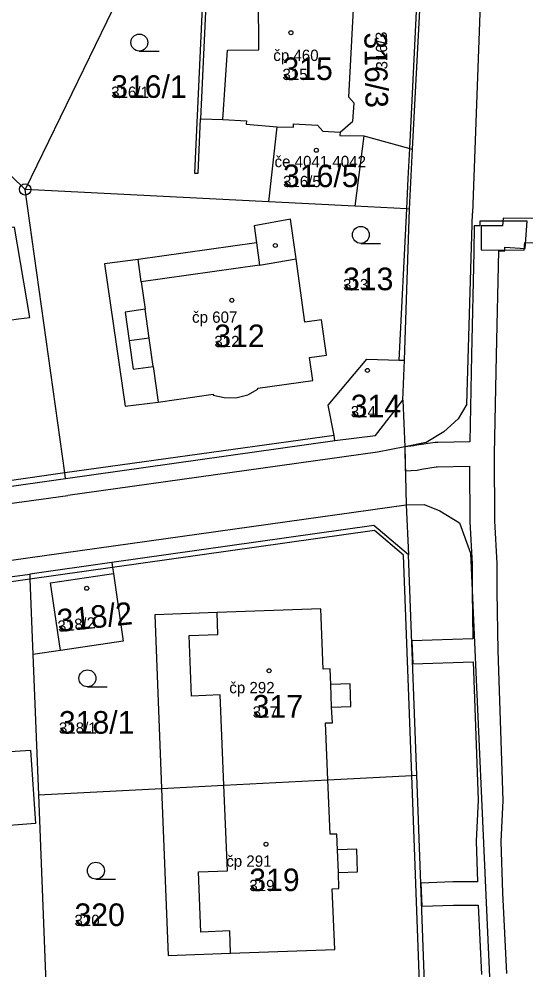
# Model space of a CAD drawing. Extents: x -763628 to -761565, y -976033 to -973833.
# Drawn here: x -762357.7 to -762312.8, y -974775.2 to -974691 of the extents above; entities that cross this region are included whole.
import ezdxf

# ---------------------------------------------------------------- set-up
doc = ezdxf.new("R2010")
doc.units = 0
for name, color, linetype in [('KN_cisla parcel 1000', 7, 'Continuous'), ('KN_cisla parcel 500', 7, 'Continuous'), ('KN_cisla popisna 500', 7, 'Continuous'), ('KN_hranice parcel', 7, 'Continuous'), ('KN_vecna bremena', 7, 'Continuous'), ('KN_vnitrni kresba parcel', 7, 'Continuous'), ('KN_znacky bodu BP', 7, 'Continuous'), ('KN_znacky budov', 7, 'Continuous'), ('KN_znacky kultur', 7, 'Continuous')]:
    doc.layers.add(name, color=color, linetype=linetype)

msp = doc.modelspace()

# ---------------------------------------------------------------- linework, layer by layer
at = {"layer": 'KN_hranice parcel'}
for p, q in [((-762346, -974683.22), (-762357.14, -974706.08)), ((-762322.81, -974702.52), (-762321.98, -974686.43)), ((-762357.14, -974706.08), (-762371.92, -974691.76)), ((-762335.54, -974707.18), (-762334.82, -974700.53)), ((-762323.09, -974707.82), (-762322.81, -974702.52)), ((-762335.54, -974707.18), (-762357.14, -974706.08)), ((-762323.54, -974721.21), (-762323.09, -974707.82)), ((-762323.66, -974724.73), (-762323.54, -974721.21)), ((-762353.56, -974731.68), (-762329.69, -974728.32)), ((-762363.15, -974733.02), (-762353.56, -974731.68)), ((-762322.43, -974757.94), (-762323.16, -974738.45)), ((-762349.47, -974739.12), (-762356.74, -974740.15)), ((-762376.61, -974742.89), (-762356.74, -974740.15)), ((-762356.46, -974747.25), (-762355.97, -974759.68)), ((-762321.65, -974778.9), (-762322.43, -974757.94)), ((-762355.97, -974759.68), (-762345.05, -974759.11)), ((-762355.97, -974759.68), (-762355.17, -974780.15))]:
    msp.add_line(p, q, dxfattribs=at)
for points in [[(-762341.15, -974683.44), (-762341.24, -974685.47), (-762342.13, -974704.64), (-762341.82, -974704.66), (-762341.6, -974699.84), (-762339.61, -974699.89), (-762337.53, -974700.02), (-762337.55, -974700.32), (-762334.82, -974700.53)], [(-762329.23, -974701.03), (-762328.09, -974700.04), (-762328, -974698.46), (-762328.47, -974697.93), (-762327.98, -974688.97), (-762327.83, -974686.13), (-762322.26, -974686.42), (-762321.98, -974686.43)], [(-762334.82, -974700.53), (-762333.36, -974700.58), (-762333.35, -974700.27), (-762331.23, -974700.4), (-762330.76, -974700.93), (-762329.23, -974701.03)], [(-762329.23, -974701.03), (-762329.25, -974701.31), (-762327.13, -974701.33), (-762323.06, -974702.45), (-762322.81, -974702.52)], [(-762353.56, -974731.68), (-762353.63, -974731.19), (-762357.14, -974706.08)], [(-762323.09, -974707.82), (-762323.32, -974707.81), (-762327.93, -974707.57), (-762335.54, -974707.18)], [(-762350.12, -974712.66), (-762348.29, -974725.28), (-762345.34, -974724.92), (-762340.49, -974724.22), (-762340.48, -974724.31), (-762339.51, -974724.52), (-762338.46, -974724.53), (-762337.4, -974724.26), (-762336.52, -974723.76), (-762336.53, -974723.68), (-762331.66, -974722.99), (-762331.94, -974720.97), (-762330.44, -974720.77), (-762330.87, -974717.64), (-762332.37, -974717.85), (-762333.14, -974712.22), (-762333.62, -974708.72), (-762336.85, -974709.31), (-762336.64, -974710.8), (-762347.14, -974712.29), (-762350.12, -974712.66)], [(-762358.81, -974721.29), (-762359.32, -974717.78), (-762357.73, -974717.55), (-762356.74, -974717.41), (-762358.09, -974709.44), (-762367.44, -974710.79), (-762367.13, -974712.91), (-762367.06, -974713.46), (-762369.18, -974713.76), (-762367.93, -974722.57), (-762358.81, -974721.29)], [(-762329.69, -974728.32), (-762329.77, -974727.88), (-762330.28, -974725.19), (-762326.85, -974721.1), (-762323.99, -974721.19), (-762323.54, -974721.21)], [(-762329.69, -974728.32), (-762326.11, -974727.88), (-762323.66, -974724.73)], [(-762323.66, -974724.73), (-762323.51, -974728.87), (-762323.38, -974734.01), (-762323.16, -974738.45)], [(-762323.16, -974738.45), (-762326.25, -974735.83), (-762349.47, -974739.12)], [(-762349.47, -974739.12), (-762349.4, -974739.56), (-762349.32, -974740.1), (-762348.45, -974746.09), (-762354.02, -974746.9), (-762356.46, -974747.25)], [(-762356.74, -974740.15), (-762356.72, -974740.6), (-762356.46, -974747.25)], [(-762330.32, -974758.35), (-762330.52, -974753.32), (-762329.92, -974753.3), (-762329.98, -974751.93), (-762328.27, -974751.86), (-762328.35, -974749.86), (-762330.06, -974749.93), (-762330.11, -974748.53), (-762330.72, -974748.55), (-762330.93, -974743.21), (-762340.12, -974743.55), (-762345.65, -974743.76), (-762345.05, -974759.11)], [(-762359.4, -974755.91), (-762356.68, -974755.72), (-762356.22, -974762.22), (-762360.11, -974762.51), (-762360.29, -974760.01)], [(-762330.32, -974758.35), (-762322.88, -974757.96), (-762322.43, -974757.94)], [(-762345.05, -974759.11), (-762339.53, -974758.83), (-762330.32, -974758.35)], [(-762345.05, -974759.11), (-762344.48, -974773.9), (-762338.93, -974773.7), (-762329.71, -974773.37), (-762329.93, -974768), (-762329.33, -974767.98), (-762329.38, -974766.56), (-762327.68, -974766.5), (-762327.76, -974764.49), (-762329.46, -974764.56), (-762329.52, -974763.16), (-762330.12, -974763.18), (-762330.32, -974758.35)]]:
    msp.add_lwpolyline(points, dxfattribs=at)
at = {"layer": 'KN_vecna bremena'}
for points in [[(-762314.47, -974775.5), (-762314.81, -974768.36), (-762314.97, -974763.82), (-762314.78, -974760.18), (-762315.24, -974746.94), (-762315.31, -974741.68), (-762315.31, -974739.19), (-762315.51, -974735.43), (-762315.54, -974729.5), (-762315.38, -974720.79), (-762315.17, -974711.53), (-762314.64, -974711.53), (-762314.64, -974711.19), (-762312.82, -974711.32), (-762312.65, -974708.89), (-762316.86, -974708.89), (-762316.86, -974709.31), (-762317.36, -974709.31), (-762317.39, -974711.61), (-762317.6, -974720.75), (-762317.74, -974728.43), (-762320.58, -974728.5), (-762320.82, -974728.49), (-762322.43, -974728.74), (-762322.7, -974728.8), (-762323.51, -974728.87), (-762323.46, -974731.01), (-762322.4, -974730.94), (-762322.03, -974730.86), (-762320.72, -974730.66), (-762320.62, -974730.66), (-762317.76, -974730.6), (-762317.73, -974735.49), (-762317.53, -974739.25), (-762317.52, -974741.74), (-762317.48, -974745.87), (-762322.88, -974746.04), (-762322.8, -974748.09), (-762317.43, -974747.92), (-762317, -974760.16), (-762317.19, -974763.8), (-762317.07, -974767.39), (-762319.23, -974767.4), (-762322.07, -974767.51), (-762322, -974769.55), (-762319.19, -974769.45), (-762316.99, -974769.44), (-762316.69, -974775.6)], [(-762307.57, -974708.7), (-762314.79, -974708.64), (-762314.85, -974709.31), (-762316.72, -974709.3), (-762316.74, -974711.42), (-762312.91, -974711.45), (-762312.85, -974710.78), (-762308.32, -974710.81)]]:
    msp.add_lwpolyline(points, dxfattribs=at)
at = {"layer": 'KN_vnitrni kresba parcel'}
for p, q in [((-762340.94, -974685.48), (-762341.6, -974699.84)), ((-762323.06, -974702.45), (-762322.26, -974686.42)), ((-762336.42, -974693.74), (-762336.47, -974687.74)), ((-762316.81, -974689.69), (-762317.51, -974708.18)), ((-762339.61, -974699.89), (-762339.2, -974693.77)), ((-762339.2, -974693.77), (-762336.42, -974693.74)), ((-762327.13, -974701.33), (-762327.93, -974707.57)), ((-762323.19, -974705.13), (-762323.06, -974702.45)), ((-762323.32, -974707.81), (-762323.19, -974705.13)), ((-762323.99, -974721.19), (-762323.32, -974707.81)), ((-762318, -974725.1), (-762317.51, -974708.18)), ((-762336.64, -974710.8), (-762336.36, -974712.78)), ((-762346.85, -974714.27), (-762347.14, -974712.29)), ((-762336.36, -974712.78), (-762333.14, -974712.22)), ((-762336.36, -974712.78), (-762346.85, -974714.27)), ((-762346.85, -974714.27), (-762346.51, -974716.7)), ((-762346.51, -974716.7), (-762348.29, -974716.95)), ((-762346.15, -974719.25), (-762346.51, -974716.7)), ((-762348.29, -974716.95), (-762347.91, -974719.5)), ((-762346.15, -974719.25), (-762347.91, -974719.5)), ((-762347.91, -974719.5), (-762347.56, -974722)), ((-762345.79, -974721.75), (-762346.15, -974719.25)), ((-762347.56, -974722), (-762345.79, -974721.75)), ((-762345.79, -974721.75), (-762345.34, -974724.92)), ((-762318, -974725.1), (-762318.77, -974726.39)), ((-762318.77, -974726.39), (-762320.04, -974727.55)), ((-762320.04, -974727.55), (-762321.62, -974728.5)), ((-762329.77, -974727.88), (-762353.63, -974731.19)), ((-762321.62, -974728.5), (-762323.51, -974728.87)), ((-762325.93, -974729.34), (-762353.37, -974733.19)), ((-762323.51, -974728.87), (-762325.93, -974729.34)), ((-762353.63, -974731.19), (-762363.22, -974732.52)), ((-762495.5, -974752.4), (-762353.37, -974733.19)), ((-762356.91, -974738.71), (-762323.38, -974734.01)), ((-762323.38, -974734.01), (-762321.77, -974733.97)), ((-762321.77, -974733.97), (-762320.39, -974734.55)), ((-762320.39, -974734.55), (-762318.65, -974735.61)), ((-762318.65, -974735.61), (-762317.67, -974738.29)), ((-762326.19, -974736.27), (-762349.4, -974739.56)), ((-762323.61, -974738.46), (-762326.19, -974736.27)), ((-762322.88, -974757.96), (-762323.61, -974738.46)), ((-762317.67, -974738.29), (-762314.22, -974816.08)), ((-762495.87, -974757.48), (-762356.91, -974738.71)), ((-762349.4, -974739.56), (-762356.72, -974740.6)), ((-762354.88, -974740.91), (-762349.32, -974740.1)), ((-762356.72, -974740.6), (-762376.55, -974743.33)), ((-762354.02, -974746.9), (-762354.88, -974740.91)), ((-762340.06, -974745.49), (-762340.12, -974743.55)), ((-762342.61, -974745.59), (-762340.06, -974745.49)), ((-762342.39, -974750.94), (-762342.61, -974745.59)), ((-762329.98, -974751.93), (-762330.06, -974749.93)), ((-762339.85, -974750.83), (-762342.39, -974750.94)), ((-762339.53, -974758.83), (-762339.85, -974750.83)), ((-762322.1, -974778.92), (-762322.88, -974757.96)), ((-762339.22, -974766.41), (-762339.53, -974758.83)), ((-762329.38, -974766.56), (-762329.46, -974764.56)), ((-762341.77, -974766.51), (-762339.22, -974766.41)), ((-762341.56, -974771.84), (-762341.77, -974766.51)), ((-762339.01, -974771.74), (-762341.56, -974771.84)), ((-762338.93, -974773.7), (-762339.01, -974771.74))]:
    msp.add_line(p, q, dxfattribs=at)
at = {"layer": 'KN_znacky bodu BP'}
for radius in [0.5, 0.0303]:
    msp.add_circle((-762357.14, -974706.08), radius, dxfattribs=at)
at = {"layer": 'KN_znacky budov'}
for centre in [(-762333.587, -974692.209), (-762331.337, -974702.619), (-762334.977, -974711.049), (-762338.827, -974715.899), (-762326.807, -974722.109), (-762351.687, -974741.399), (-762335.527, -974748.699), (-762335.797, -974764.059)]:
    msp.add_circle(centre, 0.175, dxfattribs=at)
at = {"layer": 'KN_znacky kultur'}
for p, q in [((-762347.023, -974693.83), (-762345.273, -974693.83)), ((-762327.393, -974710.86), (-762325.643, -974710.86)), ((-762351.623, -974750.12), (-762349.873, -974750.12)), ((-762350.873, -974767.15), (-762349.123, -974767.15))]:
    msp.add_line(p, q, dxfattribs=at)
for centre in [(-762347.023, -974693.08), (-762327.393, -974710.11), (-762351.623, -974749.37), (-762350.873, -974766.4)]:
    msp.add_circle(centre, 0.75, dxfattribs=at)

# ---------------------------------------------------------------- texts
at = {"layer": 'KN_cisla parcel 1000'}
for s, rotation, p in [('316/3', 271, (-762327.089, -974692.194)), ('318/2', 6, (-762354.201, -974745.275))]:
    msp.add_text(s, height=2, rotation=rotation, dxfattribs=at).set_placement(p)
for s, p in [('315', (-762334.34, -974696.401)), ('316/1', (-762349.52, -974697.98)), ('316/5', (-762334.29, -974705.88)), ('313', (-762328.97, -974715.01)), ('312', (-762340.38, -974720.05)), ('314', (-762328.29, -974726.26)), ('317', (-762336.98, -974752.85)), ('318/1', (-762354.15, -974754.27)), ('319', (-762337.28, -974768.21)), ('320', (-762352.77, -974771.3))]:
    msp.add_text(s, height=2, dxfattribs=at).set_placement(p)
at = {"layer": 'KN_cisla parcel 500'}
for s, rotation, p in [('316/3', 91, (-762325.032, -974695.459)), ('318/2', 6, (-762354.201, -974745.275))]:
    msp.add_text(s, height=1, rotation=rotation, dxfattribs=at).set_placement(p)
for s, p in [('315', (-762334.34, -974696.401)), ('316/1', (-762349.52, -974697.98)), ('316/5', (-762334.29, -974705.88)), ('313', (-762328.97, -974715.01)), ('312', (-762340.38, -974720.05)), ('314', (-762328.29, -974726.26)), ('317', (-762336.98, -974752.85)), ('318/1', (-762354.15, -974754.27)), ('319', (-762337.28, -974768.21)), ('320', (-762352.77, -974771.3))]:
    msp.add_text(s, height=1, dxfattribs=at).set_placement(p)
at = {"layer": 'KN_cisla popisna 500'}
for s, p in [('čp 460', (-762335.152, -974694.711)), ('če 4041,4042', (-762335.042, -974704.118)), ('čp 607', (-762342.351, -974717.891)), ('čp 292', (-762339.051, -974750.691)), ('čp 291', (-762339.321, -974766.051))]:
    msp.add_text(s, height=1, dxfattribs=at).set_placement(p)

doc.saveas('drawing.dxf')
